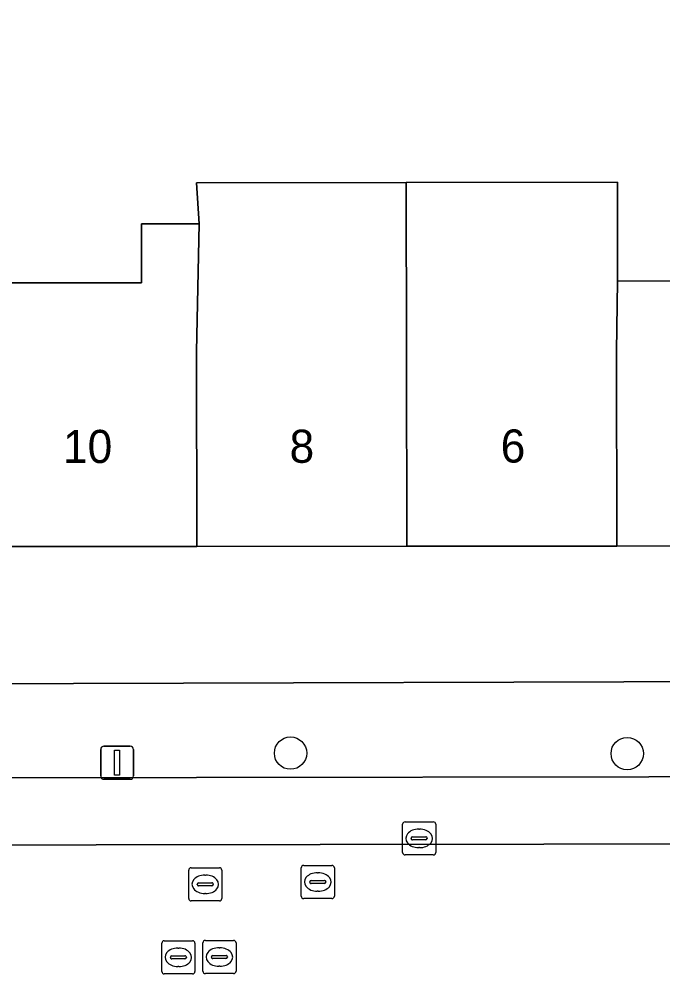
# Model space of a CAD drawing. Extents: x 160732 to 162107, y 387428 to 388479.
# Drawn here: x 161119.59 to 161139.04, y 388231.21 to 388260.03 of the extents above; entities that cross this region are included whole.
import ezdxf

# ---------------------------------------------------------------- set-up
doc = ezdxf.new("R2010")
doc.units = 0
for name, color, linetype in [('IMGEO_Boom', 7, 'Continuous'), ('IMGEO_Erf', 7, 'Continuous'), ('IMGEO_Kolk', 7, 'Continuous'), ('IMGEO_Lichtmast', 7, 'Continuous'), ('IMGEO_Pand', 7, 'Continuous'), ('IMGEO_Pand_nummerreeks', 7, 'Continuous'), ('IMGEO_Parkeervlak_open', 7, 'Continuous'), ('IMGEO_Rijbaan_lokaal_open', 7, 'Continuous'), ('IMGEO_Rioolput', 7, 'Continuous'), ('IMGEO_Voetpad_open', 7, 'Continuous')]:
    doc.layers.add(name, color=color, linetype=linetype)

msp = doc.modelspace()

# ---------------------------------------------------------------- linework, layer by layer
at = {"layer": 'IMGEO_Boom'}
for centre in [(161127.787, 388237.879), (161137.957, 388237.864)]:
    msp.add_circle(centre, 0.489, dxfattribs=at)
at = {"layer": 'IMGEO_Erf'}
for points in [[(161118.453, 388252.074), (161123.286, 388252.078), (161123.285, 388253.855), (161125.03, 388253.856), (161124.942, 388255.093), (161131.281, 388255.101), (161137.66, 388255.108), (161137.662, 388253.828), (161137.664, 388252.125), (161142.214, 388252.129), (161142.212, 388253.865), (161143.927, 388253.867), (161143.963, 388254.577), (161148.515, 388254.582), (161153.367, 388254.587), (161153.578, 388254.587), (161153.537, 388261.595)], [(161153.403, 388242.053), (161153.37, 388251.847), (161150.47, 388251.843), (161150.472, 388250), (161150.479, 388244.143), (161143.986, 388244.137), (161137.642, 388244.13), (161131.298, 388244.124), (161124.954, 388244.117), (161118.459, 388244.111)], [(161091.583, 388240.029), (161100.452, 388239.931), (161111.252, 388239.945), (161151.145, 388240.071)]]:
    msp.add_lwpolyline(points, dxfattribs=at)
at = {"layer": 'IMGEO_Kolk'}
for p, q in [((161131.247, 388235.805), (161132.099, 388235.805)), ((161131.172, 388234.879), (161131.172, 388235.731)), ((161131.66, 388235.585), (161131.685, 388235.585)), ((161132.173, 388235.731), (161132.173, 388234.879)), ((161131.431, 388235.299), (161131.431, 388235.311)), ((161131.869, 388235.262), (161131.471, 388235.262)), ((161131.474, 388235.348), (161131.872, 388235.348)), ((161131.915, 388235.311), (161131.915, 388235.299)), ((161131.683, 388235.025), (161131.658, 388235.025)), ((161132.099, 388234.805), (161131.247, 388234.805))]:
    msp.add_line(p, q, dxfattribs=at)
for points in [[(161131.247, 388235.805), (161132.099, 388235.805)], [(161131.172, 388234.879), (161131.172, 388235.731)], [(161132.173, 388235.731), (161132.173, 388234.879)], [(161132.099, 388234.805), (161131.247, 388234.805)]]:
    msp.add_lwpolyline(points, dxfattribs=at)
for centre, radius, start, end in [((161131.249, 388235.729), 0.0765, 91.552, 178.448), ((161131.249, 388235.729), 0.0765, 91.552, 178.448), ((161132.097, 388235.729), 0.0765, 1.552, 88.448), ((161132.097, 388235.729), 0.0765, 1.552, 88.448), ((161131.471, 388235.308), 0.0403, 85.8775, 175.7526), ((161131.468, 388235.298), 0.0366, 178.938, 274.7102), ((161131.872, 388235.305), 0.043, 264.8664, 352.4533), ((161131.876, 388235.31), 0.0386, 1.7309, 96.639), ((161131.249, 388234.881), 0.0765, 181.552, 268.448), ((161131.249, 388234.881), 0.0765, 181.552, 268.448), ((161132.097, 388234.881), 0.0765, 271.552, 358.448), ((161132.097, 388234.881), 0.0765, 271.552, 358.448)]:
    msp.add_arc(centre, radius, start, end, dxfattribs=at)
for centre, major_axis, ratio, start_param, end_param in [((161131.659, 388235.305), (-0.387, 0.002), 0.722429, 4.712389, 7.853982), ((161131.684, 388235.305), (-0.39, 0.002), 0.717154, 1.570796, 4.712389)]:
    msp.add_ellipse(centre, major_axis=major_axis, ratio=ratio, start_param=start_param, end_param=end_param, dxfattribs=at)
at = {"layer": 'IMGEO_Lichtmast'}
for p, q in [((161122.152, 388238.088), (161122.942, 388238.088)), ((161122.942, 388238.088), (161122.152, 388238.088)), ((161122.052, 388237.188), (161122.052, 388237.988)), ((161122.052, 388237.988), (161122.052, 388237.188)), ((161123.042, 388237.988), (161123.042, 388237.188)), ((161123.042, 388237.188), (161123.042, 388237.988)), ((161122.942, 388237.088), (161122.152, 388237.088)), ((161122.152, 388237.088), (161122.942, 388237.088))]:
    msp.add_line(p, q, dxfattribs=at)
msp.add_lwpolyline([(161122.472, 388237.963), (161122.622, 388237.963), (161122.622, 388237.213), (161122.472, 388237.213), (161122.472, 388237.963)], dxfattribs=at)
for centre, start, end in [((161122.152, 388237.988), 90, 180), ((161122.152, 388237.988), 90, 180), ((161122.942, 388237.988), 0, 90), ((161122.942, 388237.988), 360, 90), ((161122.152, 388237.188), 180, 270), ((161122.152, 388237.188), 180, 270), ((161122.942, 388237.188), 270, 0), ((161122.942, 388237.188), 270, 0)]:
    msp.add_arc(centre, 0.1, start, end, dxfattribs=at)
at = {"layer": 'IMGEO_Pand'}
for points in [[(161131.298, 388244.124), (161131.291, 388250), (161131.281, 388255.101), (161124.942, 388255.093), (161125.03, 388253.856), (161124.947, 388250), (161124.954, 388244.117)], [(161137.642, 388244.13), (161137.635, 388250), (161137.664, 388252.125), (161137.662, 388253.828), (161137.66, 388255.108), (161131.281, 388255.101), (161131.291, 388250), (161131.298, 388244.124)], [(161124.954, 388244.117), (161124.947, 388250), (161125.03, 388253.856), (161123.285, 388253.855), (161123.286, 388252.078), (161118.453, 388252.074), (161118.451, 388254.965), (161114.828, 388254.961), (161114.831, 388250), (161114.833, 388247.757), (161114.837, 388244.108), (161118.459, 388244.111)], [(161143.986, 388244.137), (161143.979, 388250), (161143.927, 388253.867), (161142.212, 388253.865), (161142.214, 388252.129), (161137.664, 388252.125), (161137.635, 388250), (161137.642, 388244.13)]]:
    msp.add_lwpolyline(points, close=True, dxfattribs=at)
at = {"layer": 'IMGEO_Parkeervlak_open'}
for points in [[(161145.439, 388237.168), (161118.114, 388237.132)], [(161088.109, 388235.056), (161148.964, 388235.149)]]:
    msp.add_lwpolyline(points, dxfattribs=at)
at = {"layer": 'IMGEO_Rijbaan_lokaal_open'}
msp.add_lwpolyline([(161149.51, 388235.15), (161148.964, 388235.149), (161088.109, 388235.056), (161087.138, 388235.104), (161033.618, 388234.936), (161032.427, 388234.946)], dxfattribs=at)
at = {"layer": 'IMGEO_Rioolput'}
for p, q in [((161124.71, 388233.493), (161124.71, 388234.345)), ((161124.785, 388234.419), (161125.637, 388234.419)), ((161125.711, 388234.345), (161125.711, 388233.493)), ((161128.11, 388233.562), (161128.11, 388234.414)), ((161128.185, 388234.488), (161129.037, 388234.488)), ((161129.111, 388234.414), (161129.111, 388233.562)), ((161125.198, 388234.199), (161125.223, 388234.199)), ((161128.598, 388234.268), (161128.623, 388234.268)), ((161124.969, 388233.913), (161124.969, 388233.925)), ((161125.407, 388233.876), (161125.009, 388233.876)), ((161125.012, 388233.962), (161125.41, 388233.962)), ((161125.453, 388233.925), (161125.453, 388233.913)), ((161128.369, 388233.982), (161128.369, 388233.994)), ((161128.807, 388233.945), (161128.409, 388233.945)), ((161128.412, 388234.031), (161128.81, 388234.031)), ((161128.853, 388233.994), (161128.853, 388233.982)), ((161125.221, 388233.639), (161125.196, 388233.639)), ((161129.037, 388233.488), (161128.185, 388233.488)), ((161128.621, 388233.708), (161128.596, 388233.708)), ((161125.637, 388233.419), (161124.785, 388233.419)), ((161123.898, 388231.289), (161123.898, 388232.141)), ((161123.973, 388232.215), (161124.825, 388232.215)), ((161124.899, 388232.141), (161124.899, 388231.289)), ((161125.139, 388231.298), (161125.139, 388232.15)), ((161125.214, 388232.224), (161126.066, 388232.224)), ((161126.14, 388232.15), (161126.14, 388231.298)), ((161124.2, 388231.758), (161124.598, 388231.758)), ((161124.386, 388231.995), (161124.411, 388231.995)), ((161125.441, 388231.767), (161125.839, 388231.767)), ((161125.627, 388232.004), (161125.652, 388232.004)), ((161124.157, 388231.709), (161124.157, 388231.721)), ((161124.595, 388231.672), (161124.197, 388231.672)), ((161124.641, 388231.721), (161124.641, 388231.709)), ((161125.398, 388231.718), (161125.398, 388231.73)), ((161125.836, 388231.681), (161125.438, 388231.681)), ((161125.882, 388231.73), (161125.882, 388231.718)), ((161124.825, 388231.215), (161123.973, 388231.215)), ((161124.409, 388231.435), (161124.384, 388231.435)), ((161126.066, 388231.224), (161125.214, 388231.224)), ((161125.65, 388231.444), (161125.625, 388231.444))]:
    msp.add_line(p, q, dxfattribs=at)
for points in [[(161124.71, 388233.493), (161124.71, 388234.345)], [(161124.785, 388234.419), (161125.637, 388234.419)], [(161125.711, 388234.345), (161125.711, 388233.493)], [(161128.11, 388233.562), (161128.11, 388234.414)], [(161128.185, 388234.488), (161129.037, 388234.488)], [(161129.111, 388234.414), (161129.111, 388233.562)], [(161129.037, 388233.488), (161128.185, 388233.488)], [(161125.637, 388233.419), (161124.785, 388233.419)], [(161123.898, 388231.289), (161123.898, 388232.141)], [(161123.973, 388232.215), (161124.825, 388232.215)], [(161124.899, 388232.141), (161124.899, 388231.289)], [(161125.139, 388231.298), (161125.139, 388232.15)], [(161125.214, 388232.224), (161126.066, 388232.224)], [(161126.14, 388232.15), (161126.14, 388231.298)], [(161124.825, 388231.215), (161123.973, 388231.215)], [(161126.066, 388231.224), (161125.214, 388231.224)]]:
    msp.add_lwpolyline(points, dxfattribs=at)
for centre, radius, start, end in [((161124.787, 388234.343), 0.0765, 91.552, 178.448), ((161124.787, 388234.343), 0.0765, 91.552, 178.448), ((161125.635, 388234.343), 0.0765, 1.552, 88.448), ((161125.635, 388234.343), 0.0765, 1.552, 88.448), ((161128.187, 388234.412), 0.0765, 91.552, 178.448), ((161128.187, 388234.412), 0.0765, 91.552, 178.448), ((161129.035, 388234.412), 0.0765, 1.552, 88.448), ((161129.035, 388234.412), 0.0765, 1.552, 88.448), ((161125.009, 388233.922), 0.0403, 85.8775, 175.7526), ((161125.006, 388233.912), 0.0366, 178.938, 274.7102), ((161125.41, 388233.919), 0.043, 264.8664, 352.4533), ((161125.414, 388233.924), 0.0386, 1.7309, 96.639), ((161128.409, 388233.991), 0.0403, 85.8775, 175.7526), ((161128.406, 388233.981), 0.0366, 178.938, 274.7102), ((161128.81, 388233.988), 0.043, 264.8664, 352.4533), ((161128.814, 388233.993), 0.0386, 1.7309, 96.639), ((161124.787, 388233.495), 0.0765, 181.552, 268.448), ((161124.787, 388233.495), 0.0765, 181.552, 268.448), ((161125.635, 388233.495), 0.0765, 271.552, 358.448), ((161125.635, 388233.495), 0.0765, 271.552, 358.448), ((161128.187, 388233.564), 0.0765, 181.552, 268.448), ((161128.187, 388233.564), 0.0765, 181.552, 268.448), ((161129.035, 388233.564), 0.0765, 271.552, 358.448), ((161129.035, 388233.564), 0.0765, 271.552, 358.448), ((161123.975, 388232.139), 0.0765, 91.552, 178.448), ((161123.975, 388232.139), 0.0765, 91.552, 178.448), ((161124.823, 388232.139), 0.0765, 1.552, 88.448), ((161124.823, 388232.139), 0.0765, 1.552, 88.448), ((161125.216, 388232.148), 0.0765, 91.552, 178.448), ((161125.216, 388232.148), 0.0765, 91.552, 178.448), ((161126.064, 388232.148), 0.0765, 1.552, 88.448), ((161126.064, 388232.148), 0.0765, 1.552, 88.448), ((161124.197, 388231.718), 0.0403, 85.8775, 175.7526), ((161124.602, 388231.72), 0.0386, 1.7309, 96.639), ((161125.438, 388231.727), 0.0403, 85.8775, 175.7526), ((161125.843, 388231.729), 0.0386, 1.7309, 96.639), ((161124.194, 388231.708), 0.0366, 178.938, 274.7102), ((161124.598, 388231.715), 0.043, 264.8664, 352.4533), ((161125.435, 388231.717), 0.0366, 178.938, 274.7102), ((161125.839, 388231.724), 0.043, 264.8664, 352.4533), ((161123.975, 388231.291), 0.0765, 181.552, 268.448), ((161123.975, 388231.291), 0.0765, 181.552, 268.448), ((161124.823, 388231.291), 0.0765, 271.552, 358.448), ((161124.823, 388231.291), 0.0765, 271.552, 358.448), ((161125.216, 388231.3), 0.0765, 181.552, 268.448), ((161125.216, 388231.3), 0.0765, 181.552, 268.448), ((161126.064, 388231.3), 0.0765, 271.552, 358.448), ((161126.064, 388231.3), 0.0765, 271.552, 358.448)]:
    msp.add_arc(centre, radius, start, end, dxfattribs=at)
for centre, major_axis, ratio, start_param, end_param in [((161125.197, 388233.919), (-0.387, 0.002), 0.722429, 4.712389, 7.853982), ((161125.222, 388233.919), (-0.39, 0.002), 0.717154, 1.570796, 4.712389), ((161128.597, 388233.988), (-0.387, 0.002), 0.722429, 4.712389, 7.853982), ((161128.622, 388233.988), (-0.39, 0.002), 0.717154, 1.570796, 4.712389), ((161124.385, 388231.715), (-0.387, 0.002), 0.722429, 4.712389, 7.853982), ((161124.41, 388231.715), (-0.39, 0.002), 0.717154, 1.570796, 4.712389), ((161125.626, 388231.724), (-0.387, 0.002), 0.722429, 4.712389, 7.853982), ((161125.651, 388231.724), (-0.39, 0.002), 0.717154, 1.570796, 4.712389)]:
    msp.add_ellipse(centre, major_axis=major_axis, ratio=ratio, start_param=start_param, end_param=end_param, dxfattribs=at)
at = {"layer": 'IMGEO_Voetpad_open'}
for points in [[(161151.145, 388240.071), (161111.252, 388239.945), (161100.452, 388239.931), (161091.583, 388240.029)], [(161091.228, 388237.058), (161110.326, 388237.131), (161110.314, 388238.207), (161118.119, 388238.275), (161118.114, 388237.132), (161145.439, 388237.168)]]:
    msp.add_lwpolyline(points, dxfattribs=at)

# ---------------------------------------------------------------- texts
at = {"layer": 'IMGEO_Pand_nummerreeks'}
for s, p in [('10', (161120.915, 388246.634)), ('8', (161127.758, 388246.641)), ('6', (161134.135, 388246.648))]:
    msp.add_text(s, height=1, rotation=0.0606, dxfattribs=at).set_placement(p)

doc.saveas('drawing.dxf')
